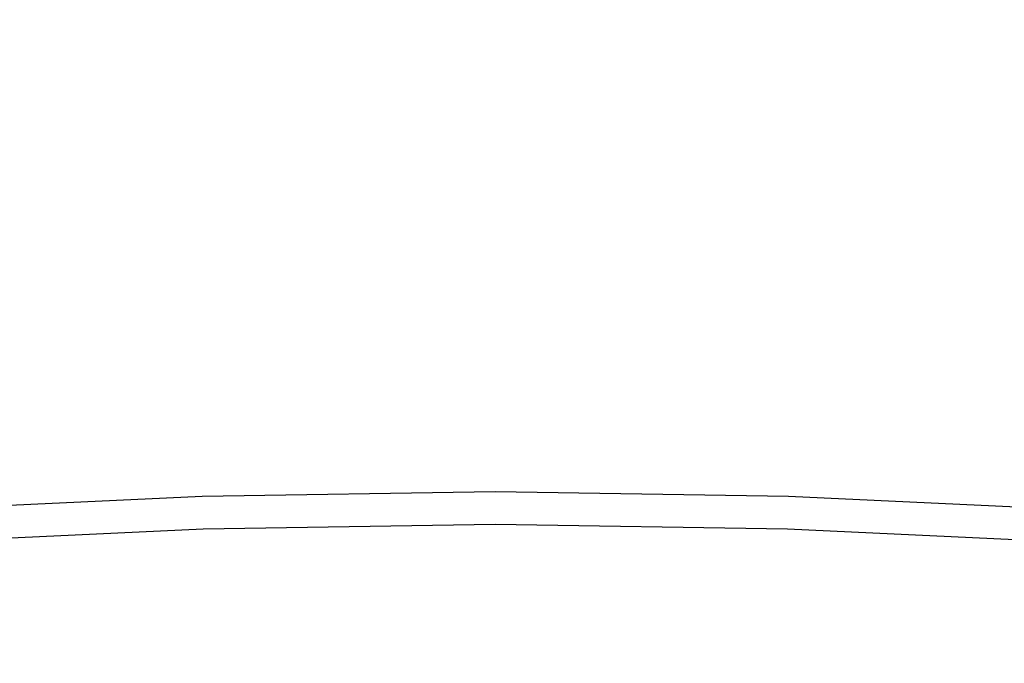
# Model space of a CAD drawing. Header units: millimetres. Extents: x -2637 to -1637, y 678 to 1678.
# Tile 337 of 348: x -2038.09 to -2029.04, y 1515.45 to 1521.37. Entities that reach past the tile are written whole.
import ezdxf

# ---------------------------------------------------------------- set-up
doc = ezdxf.new("R2010")
doc.units = ezdxf.units.MM
doc.layers.add('Make2D$B.SHOW mini', color=7, linetype='Continuous', true_color=0x000000)
doc.styles.add('Arial Standard', font='txt')
doc.dimstyles.get("Standard").update_dxf_attribs({"dimscale": 10, "dimtxt": 2.5, "dimasz": 3, "dimexe": 1, "dimexo": 0.5, "dimgap": 0.8, "dimtad": 1, "dimtoh": 1, "dimzin": 1, "dimdsep": 46, "dimtxsty": 'Arial Standard', "dimblk": 'OPEN90', "dimcen": 2.5, "dimadec": 1, "dimazin": 1, "dimtfac": 1, "dimtdec": 4, "dimtix": 1, "dimtofl": 0, "dimtmove": 1, "dimatfit": 3, "dimldrblk": 'OPEN90', "dimfxl": 1, "dimtolj": 1, "dimtzin": 1, "dimarcsym": 0})

# ---------------------------------------------------------------- blocks, each defined once
blk = doc.blocks.new('*D4')
at = {"layer": 'Defpoints', "color": 0}
for p in [(-1915.3744, 1563.1691), (-2152.3744, 1474.3525), (-1915.3744, 1474.3525)]:
    blk.add_point(p, dxfattribs=at)
at = {"layer": 'Make2D$B.SHOW mini', "color": 0, "lineweight": -2}
for p, q in [((-2152.3744, 1476.8525), (-2152.3744, 1568.1691)), ((-1915.3744, 1476.8525), (-1915.3744, 1568.1691)), ((-2137.3744, 1563.1691), (-1930.3744, 1563.1691))]:
    blk.add_line(p, q, dxfattribs=at)
at = {"layer": 'Make2D$B.SHOW mini', "color": 0}
for points in [[(-2137.3744, 1565.6691), (-2137.3744, 1560.6691), (-2152.3744, 1563.1691)], [(-1930.3744, 1560.6691), (-1930.3744, 1565.6691), (-1915.3744, 1563.1691)]]:
    blk.add_solid(points, dxfattribs=at)
at = {"layer": 'Make2D$B.SHOW mini', "color": 0, "insert": (-2033.8744, 1574.8266), "char_height": 15, "attachment_point": 5, "style": 'Arial Standard'}
blk.add_mtext('\\A1;237.00', dxfattribs=at)

msp = doc.modelspace()

# ---------------------------------------------------------------- linework, layer by layer
at = {"layer": 'Make2D$B.SHOW mini', "color": 18, "lineweight": -3, "true_color": 0x000000}
for points in [[(-2044.4646, 1516.3562), (-2041.7917, 1516.651), (-2039.1068, 1516.8621), (-2036.414, 1516.989), (-2033.7173, 1517.0314), (-2031.0205, 1516.989), (-2028.3277, 1516.8621), (-2025.6429, 1516.651), (-2022.9699, 1516.3562)], [(-2023.0098, 1516.0541), (-2025.6729, 1516.3477), (-2028.3479, 1516.558), (-2031.0308, 1516.6845), (-2033.7176, 1516.7267), (-2036.4045, 1516.6845), (-2039.0873, 1516.558), (-2041.7623, 1516.3476), (-2044.4254, 1516.054)]]:
    msp.add_lwpolyline(points, dxfattribs=at)

# ---------------------------------------------------------------- dimensions: what is measured, and where the dimension line sits
at = {"layer": 'Make2D$B.SHOW mini', "color": 5, "true_color": 0x0000ff}
dim = msp.add_linear_dim(base=(-1915.3744, 1563.1691), p1=(-2152.3744, 1474.3525), p2=(-1915.3744, 1474.3525), dimstyle='Standard', override={"dimscale": 5, "dimtxt": 3, "dimasz": 3, "dimexe": 1, "dimexo": 0.5, "dimgap": 0.8, "dimtad": 1, "dimtih": 0, "dimtoh": 0, "dimdec": 2, "dimzin": 1, "dimtxsty": 'Arial Standard', "dimsah": 0, "dimcen": 2.5, "dimadec": 1, "dimazin": 1, "dimtix": 0, "dimtmove": 0, "dimtzin": 1}, dxfattribs=at)
dim.commit()
dim.dimension.update_dxf_attribs({"geometry": '*D4', "text_midpoint": (-2033.8744, 1574.8266)})

doc.saveas('drawing.dxf')
